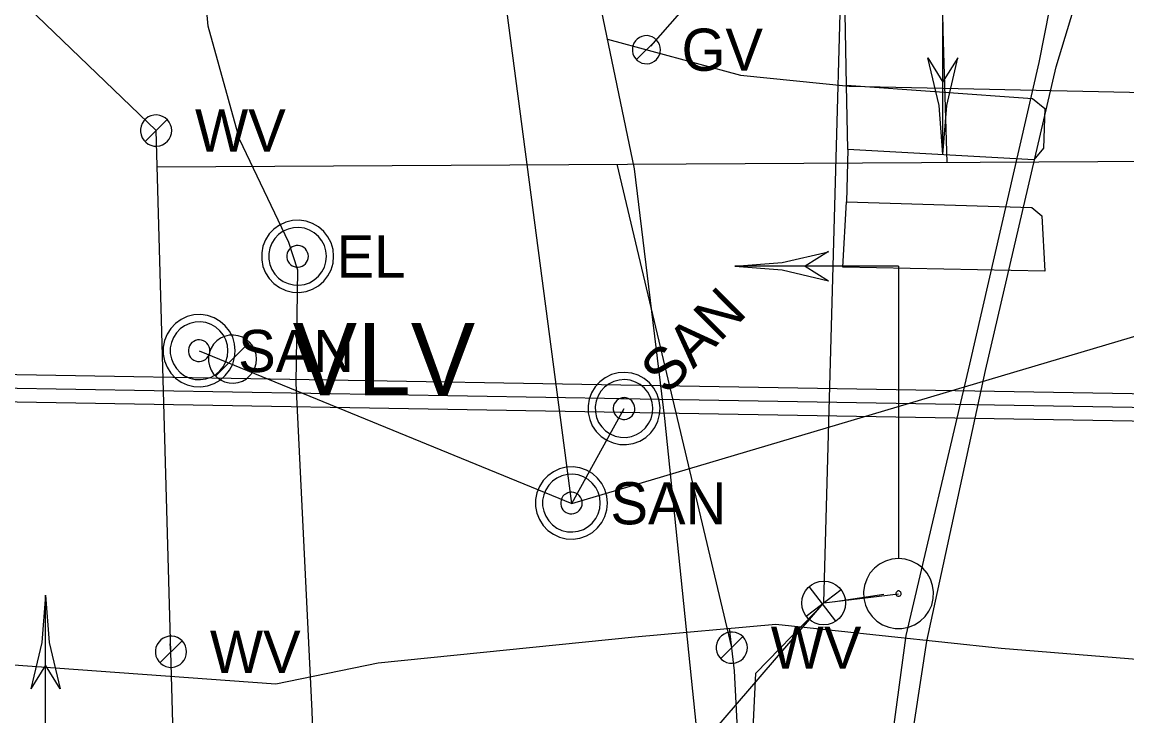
# Model space of a CAD drawing. Extents: x 600849 to 606371, y 330010 to 403088.
# Drawn here: x 605030.2 to 605131.2, y 337966.5 to 338029.9 of the extents above; entities that cross this region are included whole.
import ezdxf

# ---------------------------------------------------------------- set-up
doc = ezdxf.new("R2010")
doc.units = 0
for name, color, linetype in [('E_SIG', 7, 'Continuous'), ('E_SIG_Conduit', 7, 'Continuous'), ('E_UTL_E', 7, 'Continuous'), ('E_UTL_E_UG', 7, 'Continuous'), ('E_UTL_G', 7, 'Continuous'), ('E_UTL_G_UG', 7, 'Continuous'), ('E_UTL_Loop_UG', 7, 'Continuous'), ('E_UTL_SAN', 7, 'Continuous'), ('E_UTL_SAN_UG', 7, 'Continuous'), ('E_UTL_SAN_UG_MMSD', 7, 'Continuous'), ('E_UTL_SAN_UG_OUTER_LIMITS', 7, 'Continuous'), ('E_UTL_TV_UG', 7, 'Continuous'), ('E_UTL_VLV', 7, 'Continuous'), ('E_UTL_W', 7, 'Continuous'), ('E_UTL_W_UG', 7, 'Continuous')]:
    doc.layers.add(name, color=color, linetype=linetype)

# ---------------------------------------------------------------- blocks, each defined once
blk = doc.blocks.new('_U316')
at = {"layer": 'E_SIG'}
for p, q in [((0, 6.1), (0, -6.1)), ((-6.09, 0.4), (6.1, 0.4))]:
    blk.add_line(p, q, dxfattribs=at)
blk.add_circle((0, 0.01), 6.1, dxfattribs=at)

msp = doc.modelspace()

# ---------------------------------------------------------------- linework, layer by layer
at = {"layer": 'E_SIG'}
for points in [[(605114.34, 338017.8), (605114.34, 338029.84)], [(605114.34, 338017.8), (605113.99, 338022.26), (605112.96, 338026.6)], [(605112.97, 338026.6), (605114.34, 338024.4)], [(605114.34, 338017.8), (605114.69, 338022.26), (605115.71, 338026.6)], [(605114.34, 338024.4), (605115.72, 338026.6)], [(605095.33, 338007.58), (605099.65, 338007.91), (605103.87, 338008.91)], [(605103.87, 338008.92), (605101.74, 338007.58)], [(605110.28, 338007.58), (605095.33, 338007.58)], [(605095.33, 338007.58), (605099.65, 338007.24), (605103.87, 338006.24)], [(605101.74, 338007.58), (605103.87, 338006.24)], [(605110.28, 338007.58), (605110.28, 337980.94)], [(605110.28, 338000.11), (605110.28, 338000.11)], [(605110.28, 337980.89), (605109.67, 337980.83), (605109.09, 337980.66), (605108.55, 337980.38), (605108.07, 337980), (605107.67, 337979.54), (605107.37, 337979.02), (605107.17, 337978.44), (605107.08, 337977.84), (605107.11, 337977.23), (605107.25, 337976.64), (605107.51, 337976.08), (605107.86, 337975.59), (605108.3, 337975.17), (605108.81, 337974.84), (605109.38, 337974.61), (605109.97, 337974.5), (605110.58, 337974.5), (605111.18, 337974.61), (605111.75, 337974.84), (605112.26, 337975.17), (605112.7, 337975.59), (605113.05, 337976.08), (605113.31, 337976.64), (605113.45, 337977.23), (605113.48, 337977.84), (605113.39, 337978.44), (605113.19, 337979.02), (605112.89, 337979.54), (605112.49, 337980), (605112.01, 337980.38), (605111.47, 337980.66), (605110.89, 337980.83), (605110.28, 337980.89)], [(605110.28, 337977.93), (605110.23, 337977.93), (605110.19, 337977.91), (605110.15, 337977.89), (605110.11, 337977.86), (605110.08, 337977.83), (605110.06, 337977.79), (605110.04, 337977.74), (605110.03, 337977.7), (605110.04, 337977.65), (605110.05, 337977.6), (605110.07, 337977.56), (605110.09, 337977.52), (605110.13, 337977.49), (605110.17, 337977.47), (605110.21, 337977.45), (605110.26, 337977.44), (605110.3, 337977.44), (605110.35, 337977.45), (605110.39, 337977.47), (605110.43, 337977.49), (605110.46, 337977.52), (605110.49, 337977.56), (605110.51, 337977.6), (605110.52, 337977.65), (605110.52, 337977.7), (605110.52, 337977.74), (605110.5, 337977.79), (605110.48, 337977.83), (605110.45, 337977.86), (605110.41, 337977.89), (605110.37, 337977.91), (605110.33, 337977.93), (605110.28, 337977.93)], [(605032.31, 337977.54), (605031.98, 337973.22), (605030.98, 337969)], [(605032.31, 337962.6), (605032.31, 337977.54)], [(605032.31, 337977.54), (605032.65, 337973.22), (605033.65, 337969)], [(605032.31, 337971.14), (605030.98, 337969)], [(605033.65, 337969), (605032.31, 337971.14)]]:
    msp.add_lwpolyline(points, dxfattribs=at)
at = {"layer": 'E_SIG_Conduit'}
for points in [[(605103.44, 337976.83), (605105.21, 338040.56)], [(605103.44, 337976.83), (605110.28, 337977.68)], [(605104.5, 337976.97), (605108.95, 337977.65)], [(605089.92, 337961.15), (605103.44, 337976.83)], [(605096.91, 337963.45), (605097.23, 337970.43), (605102.7, 337976.01), (605103.44, 337976.83)]]:
    msp.add_lwpolyline(points, dxfattribs=at)
at = {"layer": 'E_UTL_E'}
for points in [[(605058.65, 338008.49), (605058.59, 338009.11), (605058.42, 338009.71), (605058.13, 338010.27), (605057.74, 338010.76), (605057.27, 338011.17), (605056.72, 338011.49), (605056.13, 338011.69), (605055.51, 338011.78), (605054.88, 338011.75), (605054.27, 338011.6), (605053.7, 338011.34), (605053.19, 338010.98), (605052.76, 338010.53), (605052.42, 338010), (605052.19, 338009.41), (605052.07, 338008.8), (605052.07, 338008.17), (605052.19, 338007.56), (605052.42, 338006.97), (605052.76, 338006.45), (605053.19, 338005.99), (605053.7, 338005.63), (605054.27, 338005.37), (605054.88, 338005.22), (605055.51, 338005.19), (605056.13, 338005.28), (605056.72, 338005.48), (605057.27, 338005.8), (605057.74, 338006.21), (605058.13, 338006.7), (605058.42, 338007.26), (605058.59, 338007.86), (605058.65, 338008.49)], [(605058.65, 338008.49), (605058.59, 338009.11), (605058.42, 338009.71), (605058.13, 338010.27), (605057.74, 338010.76), (605057.27, 338011.17), (605056.72, 338011.49), (605056.13, 338011.69), (605055.51, 338011.78), (605054.88, 338011.75), (605054.27, 338011.6), (605053.7, 338011.34), (605053.19, 338010.98), (605052.76, 338010.53), (605052.42, 338010), (605052.19, 338009.41), (605052.07, 338008.8), (605052.07, 338008.17), (605052.19, 338007.56), (605052.42, 338006.97), (605052.76, 338006.45), (605053.19, 338005.99), (605053.7, 338005.63), (605054.27, 338005.37), (605054.88, 338005.22), (605055.51, 338005.19), (605056.13, 338005.28), (605056.72, 338005.48), (605057.27, 338005.8), (605057.74, 338006.21), (605058.13, 338006.7), (605058.42, 338007.26), (605058.59, 338007.86), (605058.65, 338008.49)], [(605057.99, 338008.49), (605057.94, 338008.98), (605057.8, 338009.47), (605057.57, 338009.91), (605057.26, 338010.31), (605056.88, 338010.64), (605056.45, 338010.89), (605055.97, 338011.05), (605055.48, 338011.12), (605054.98, 338011.1), (605054.49, 338010.98), (605054.03, 338010.77), (605053.62, 338010.48), (605053.28, 338010.12), (605053.01, 338009.69), (605052.82, 338009.23), (605052.72, 338008.74), (605052.72, 338008.23), (605052.82, 338007.74), (605053.01, 338007.28), (605053.28, 338006.85), (605053.62, 338006.49), (605054.03, 338006.2), (605054.49, 338005.99), (605054.98, 338005.87), (605055.48, 338005.85), (605055.97, 338005.92), (605056.45, 338006.08), (605056.88, 338006.33), (605057.26, 338006.66), (605057.57, 338007.06), (605057.8, 338007.5), (605057.94, 338007.99), (605057.99, 338008.49)], [(605057.99, 338008.49), (605057.94, 338008.98), (605057.8, 338009.47), (605057.57, 338009.91), (605057.26, 338010.31), (605056.88, 338010.64), (605056.45, 338010.89), (605055.97, 338011.05), (605055.48, 338011.12), (605054.98, 338011.1), (605054.49, 338010.98), (605054.03, 338010.77), (605053.62, 338010.48), (605053.28, 338010.12), (605053.01, 338009.69), (605052.82, 338009.23), (605052.72, 338008.74), (605052.72, 338008.23), (605052.82, 338007.74), (605053.01, 338007.28), (605053.28, 338006.85), (605053.62, 338006.49), (605054.03, 338006.2), (605054.49, 338005.99), (605054.98, 338005.87), (605055.48, 338005.85), (605055.97, 338005.92), (605056.45, 338006.08), (605056.88, 338006.33), (605057.26, 338006.66), (605057.57, 338007.06), (605057.8, 338007.5), (605057.94, 338007.99), (605057.99, 338008.49)], [(605056.34, 338008.49), (605056.32, 338008.67), (605056.27, 338008.85), (605056.18, 338009.02), (605056.07, 338009.17), (605055.93, 338009.29), (605055.76, 338009.39), (605055.58, 338009.45), (605055.4, 338009.47), (605055.21, 338009.47), (605055.03, 338009.42), (605054.86, 338009.34), (605054.7, 338009.23), (605054.57, 338009.1), (605054.47, 338008.94), (605054.4, 338008.76), (605054.37, 338008.58), (605054.37, 338008.39), (605054.4, 338008.21), (605054.47, 338008.03), (605054.57, 338007.87), (605054.7, 338007.74), (605054.86, 338007.63), (605055.03, 338007.55), (605055.21, 338007.51), (605055.4, 338007.5), (605055.58, 338007.52), (605055.76, 338007.58), (605055.93, 338007.68), (605056.07, 338007.8), (605056.18, 338007.95), (605056.27, 338008.12), (605056.32, 338008.3), (605056.34, 338008.49)], [(605056.34, 338008.49), (605056.32, 338008.67), (605056.27, 338008.85), (605056.18, 338009.02), (605056.07, 338009.17), (605055.93, 338009.29), (605055.76, 338009.39), (605055.58, 338009.45), (605055.4, 338009.47), (605055.21, 338009.47), (605055.03, 338009.42), (605054.86, 338009.34), (605054.7, 338009.23), (605054.57, 338009.1), (605054.47, 338008.94), (605054.4, 338008.76), (605054.37, 338008.58), (605054.37, 338008.39), (605054.4, 338008.21), (605054.47, 338008.03), (605054.57, 338007.87), (605054.7, 338007.74), (605054.86, 338007.63), (605055.03, 338007.55), (605055.21, 338007.51), (605055.4, 338007.5), (605055.58, 338007.52), (605055.76, 338007.58), (605055.93, 338007.68), (605056.07, 338007.8), (605056.18, 338007.95), (605056.27, 338008.12), (605056.32, 338008.3), (605056.34, 338008.49)]]:
    msp.add_lwpolyline(points, dxfattribs=at)
at = {"layer": 'E_UTL_E_UG'}
msp.add_lwpolyline([(605061.54, 337888.91), (605059.04, 337917.06), (605057.57, 337942.06), (605056.67, 337966.94), (605055.22, 337996.91), (605055.37, 338007.21), (605054.55, 338009.74), (605050.03, 338019.17), (605047.17, 338029.49), (605044.23, 338061.96), (605036.53, 338105.43), (605031.55, 338127.51)], dxfattribs=at)
at = {"layer": 'E_UTL_G'}
for points in [[(605088.52, 338027.35), (605088.5, 338027.6), (605088.43, 338027.83), (605088.32, 338028.05), (605088.17, 338028.24), (605087.98, 338028.4), (605087.77, 338028.52), (605087.54, 338028.6), (605087.3, 338028.64), (605087.06, 338028.62), (605086.82, 338028.57), (605086.6, 338028.47), (605086.4, 338028.32), (605086.23, 338028.15), (605086.1, 338027.94), (605086.01, 338027.72), (605085.96, 338027.48), (605085.96, 338027.23), (605086.01, 338026.99), (605086.1, 338026.77), (605086.23, 338026.56), (605086.4, 338026.38), (605086.6, 338026.24), (605086.82, 338026.14), (605087.06, 338026.08), (605087.3, 338026.07), (605087.54, 338026.11), (605087.77, 338026.19), (605087.98, 338026.31), (605088.17, 338026.47), (605088.32, 338026.66), (605088.43, 338026.88), (605088.5, 338027.11), (605088.52, 338027.35)], [(605086.33, 338026.45), (605088.15, 338028.26)]]:
    msp.add_lwpolyline(points, dxfattribs=at)
at = {"layer": 'E_UTL_G_UG'}
for points in [[(605086.15, 338016.47), (605063.85, 338123.62)], [(605087.65, 338027.67), (605098.46, 338040.01)], [(605083.69, 338028.31), (605095.84, 338025.04), (605105.78, 338024.04), (605137.08, 338023.35), (605163.59, 338023.06), (605199.57, 338022.47), (605219.34, 338022.34), (605251.3, 338021.16), (605273.24, 338020.67), (605273.13, 338018.63), (605271.95, 338001.54), (605271.48, 337975.45), (605263.55, 337975.89), (605249.57, 337976.22), (605249.24, 337976.39), (605249.26, 337972.53)], [(604985.13, 338025.8), (604984.31, 338018.12), (604982.82, 338008.48), (604982.14, 337990.42), (604982.27, 337979.47), (604987, 337975.81), (604995.42, 337975.54), (605011.51, 337976.25), (605020.99, 337971.8), (605053.36, 337969.44), (605062.73, 337971.35), (605086.18, 337973.75), (605099.06, 337974.9), (605119.67, 337972.71), (605158.32, 337969.58), (605188.11, 337968.3), (605207.41, 337968.58), (605224.32, 337967.71), (605236.94, 337968.08), (605244.48, 337969.02), (605249.45, 337969.46), (605249.24, 337972.16), (605249.24, 337972.53)], [(605094.31, 337912.06), (605093.27, 337929.44), (605091.82, 337965.53), (605088.93, 337993.67), (605086.15, 338016.47)]]:
    msp.add_lwpolyline(points, dxfattribs=at)
at = {"layer": 'E_UTL_Loop_UG'}
msp.add_line((605105.64, 338018.24), (605105.53, 338013.45), dxfattribs=at)
msp.add_lwpolyline([(605105.53, 338024.12), (605105.21, 338040.56)], dxfattribs=at)
for points in [[(605105.53, 338024.12), (605122.53, 338022.9), (605123.65, 338021.99), (605123.53, 338018.36), (605122.64, 338017.3), (605105.64, 338018.24)], [(605105.53, 338013.45), (605122.47, 338012.93), (605123.39, 338012.19), (605123.65, 338007.12), (605105.18, 338007.5)]]:
    msp.add_lwpolyline(points, close=True, dxfattribs=at)
at = {"layer": 'E_UTL_SAN'}
for points in [[(605049.65, 337999.87), (605049.59, 338000.49), (605049.42, 338001.09), (605049.13, 338001.65), (605048.74, 338002.14), (605048.27, 338002.55), (605047.72, 338002.87), (605047.13, 338003.07), (605046.51, 338003.16), (605045.88, 338003.13), (605045.27, 338002.98), (605044.7, 338002.72), (605044.19, 338002.36), (605043.76, 338001.91), (605043.42, 338001.38), (605043.19, 338000.79), (605043.07, 338000.18), (605043.07, 337999.55), (605043.19, 337998.94), (605043.42, 337998.35), (605043.76, 337997.83), (605044.19, 337997.37), (605044.7, 337997.01), (605045.27, 337996.75), (605045.88, 337996.6), (605046.51, 337996.57), (605047.13, 337996.66), (605047.72, 337996.86), (605048.27, 337997.18), (605048.74, 337997.59), (605049.13, 337998.08), (605049.42, 337998.64), (605049.59, 337999.24), (605049.65, 337999.87)], [(605048.99, 337999.87), (605048.94, 338000.36), (605048.8, 338000.85), (605048.57, 338001.29), (605048.26, 338001.69), (605047.88, 338002.02), (605047.45, 338002.27), (605046.97, 338002.43), (605046.48, 338002.5), (605045.98, 338002.48), (605045.49, 338002.36), (605045.03, 338002.15), (605044.62, 338001.86), (605044.28, 338001.5), (605044.01, 338001.07), (605043.82, 338000.61), (605043.72, 338000.12), (605043.72, 337999.61), (605043.82, 337999.12), (605044.01, 337998.66), (605044.28, 337998.23), (605044.62, 337997.87), (605045.03, 337997.58), (605045.49, 337997.37), (605045.98, 337997.25), (605046.48, 337997.23), (605046.97, 337997.3), (605047.45, 337997.46), (605047.88, 337997.71), (605048.26, 337998.04), (605048.57, 337998.44), (605048.8, 337998.88), (605048.94, 337999.37), (605048.99, 337999.87)], [(605047.34, 337999.87), (605047.32, 338000.05), (605047.27, 338000.23), (605047.18, 338000.4), (605047.07, 338000.55), (605046.93, 338000.67), (605046.76, 338000.77), (605046.58, 338000.83), (605046.4, 338000.85), (605046.21, 338000.85), (605046.03, 338000.8), (605045.86, 338000.72), (605045.7, 338000.61), (605045.57, 338000.48), (605045.47, 338000.32), (605045.4, 338000.14), (605045.37, 337999.96), (605045.37, 337999.77), (605045.4, 337999.59), (605045.47, 337999.41), (605045.57, 337999.25), (605045.7, 337999.12), (605045.86, 337999.01), (605046.03, 337998.93), (605046.21, 337998.89), (605046.4, 337998.88), (605046.58, 337998.9), (605046.76, 337998.96), (605046.93, 337999.06), (605047.07, 337999.18), (605047.18, 337999.33), (605047.27, 337999.5), (605047.32, 337999.68), (605047.34, 337999.87)], [(605087.52, 337996.92), (605087.04, 337997.32), (605086.49, 337997.62), (605085.89, 337997.81), (605085.27, 337997.89), (605084.64, 337997.84), (605084.04, 337997.68), (605083.47, 337997.4), (605082.97, 337997.03), (605082.55, 337996.56), (605082.22, 337996.03), (605082, 337995.44), (605081.9, 337994.82), (605081.91, 337994.19), (605082.05, 337993.58), (605082.29, 337993), (605082.65, 337992.48), (605083.09, 337992.04), (605083.61, 337991.69), (605084.19, 337991.44), (605084.8, 337991.31), (605085.43, 337991.29), (605086.04, 337991.4), (605086.63, 337991.62), (605087.17, 337991.94), (605087.63, 337992.37), (605088.01, 337992.87), (605088.28, 337993.43), (605088.44, 337994.04), (605088.49, 337994.66), (605088.41, 337995.29), (605088.22, 337995.89), (605087.92, 337996.44), (605087.52, 337996.92)], [(605087.06, 337996.45), (605086.67, 337996.77), (605086.23, 337997.01), (605085.75, 337997.17), (605085.25, 337997.23), (605084.75, 337997.19), (605084.27, 337997.06), (605083.82, 337996.84), (605083.41, 337996.54), (605083.08, 337996.17), (605082.82, 337995.74), (605082.64, 337995.27), (605082.56, 337994.77), (605082.57, 337994.27), (605082.68, 337993.78), (605082.87, 337993.32), (605083.15, 337992.91), (605083.51, 337992.55), (605083.92, 337992.27), (605084.39, 337992.07), (605084.88, 337991.96), (605085.38, 337991.95), (605085.87, 337992.04), (605086.34, 337992.21), (605086.77, 337992.47), (605087.14, 337992.81), (605087.44, 337993.21), (605087.66, 337993.66), (605087.79, 337994.15), (605087.83, 337994.65), (605087.77, 337995.15), (605087.62, 337995.63), (605087.38, 337996.07), (605087.06, 337996.45)], [(605085.89, 337995.29), (605085.75, 337995.41), (605085.58, 337995.5), (605085.4, 337995.55), (605085.21, 337995.58), (605085.03, 337995.56), (605084.84, 337995.51), (605084.67, 337995.43), (605084.52, 337995.32), (605084.4, 337995.18), (605084.3, 337995.02), (605084.23, 337994.84), (605084.2, 337994.66), (605084.21, 337994.47), (605084.25, 337994.28), (605084.32, 337994.11), (605084.43, 337993.96), (605084.56, 337993.82), (605084.72, 337993.72), (605084.89, 337993.64), (605085.07, 337993.6), (605085.26, 337993.6), (605085.45, 337993.63), (605085.62, 337993.7), (605085.78, 337993.79), (605085.92, 337993.92), (605086.04, 337994.07), (605086.12, 337994.24), (605086.17, 337994.42), (605086.18, 337994.61), (605086.16, 337994.8), (605086.1, 337994.98), (605086.01, 337995.14), (605085.89, 337995.29)], [(605083.68, 337985.96), (605083.62, 337986.58), (605083.45, 337987.18), (605083.16, 337987.74), (605082.77, 337988.23), (605082.3, 337988.64), (605081.75, 337988.96), (605081.16, 337989.16), (605080.54, 337989.25), (605079.91, 337989.22), (605079.3, 337989.07), (605078.73, 337988.81), (605078.22, 337988.45), (605077.79, 337988), (605077.45, 337987.47), (605077.22, 337986.88), (605077.1, 337986.27), (605077.1, 337985.64), (605077.22, 337985.03), (605077.45, 337984.44), (605077.79, 337983.92), (605078.22, 337983.46), (605078.73, 337983.1), (605079.3, 337982.84), (605079.91, 337982.69), (605080.54, 337982.66), (605081.16, 337982.75), (605081.75, 337982.95), (605082.3, 337983.27), (605082.77, 337983.68), (605083.16, 337984.17), (605083.45, 337984.73), (605083.62, 337985.33), (605083.68, 337985.96)], [(605083.02, 337985.96), (605082.97, 337986.45), (605082.83, 337986.94), (605082.6, 337987.38), (605082.29, 337987.78), (605081.91, 337988.11), (605081.48, 337988.36), (605081, 337988.52), (605080.51, 337988.59), (605080.01, 337988.57), (605079.52, 337988.45), (605079.06, 337988.24), (605078.65, 337987.95), (605078.31, 337987.59), (605078.03, 337987.16), (605077.85, 337986.7), (605077.75, 337986.21), (605077.75, 337985.7), (605077.85, 337985.21), (605078.03, 337984.75), (605078.31, 337984.32), (605078.65, 337983.96), (605079.06, 337983.67), (605079.52, 337983.46), (605080.01, 337983.34), (605080.51, 337983.32), (605081, 337983.39), (605081.48, 337983.55), (605081.91, 337983.8), (605082.29, 337984.13), (605082.6, 337984.53), (605082.83, 337984.97), (605082.97, 337985.46), (605083.02, 337985.96)], [(605081.37, 337985.96), (605081.35, 337986.14), (605081.3, 337986.32), (605081.21, 337986.49), (605081.1, 337986.64), (605080.96, 337986.76), (605080.79, 337986.86), (605080.61, 337986.92), (605080.43, 337986.94), (605080.24, 337986.94), (605080.06, 337986.89), (605079.89, 337986.81), (605079.73, 337986.7), (605079.6, 337986.57), (605079.5, 337986.41), (605079.43, 337986.23), (605079.4, 337986.05), (605079.4, 337985.86), (605079.43, 337985.68), (605079.5, 337985.5), (605079.6, 337985.34), (605079.73, 337985.21), (605079.89, 337985.1), (605080.06, 337985.02), (605080.24, 337984.98), (605080.43, 337984.97), (605080.61, 337984.99), (605080.79, 337985.05), (605080.96, 337985.15), (605081.1, 337985.27), (605081.21, 337985.42), (605081.3, 337985.59), (605081.35, 337985.77), (605081.37, 337985.96)]]:
    msp.add_lwpolyline(points, dxfattribs=at)
at = {"layer": 'E_UTL_SAN_UG'}
for q in [(605067.64, 338083.08), (605153.52, 338007.63), (605085.19, 337994.58)]:
    msp.add_line((605080.42, 337985.92), q, dxfattribs=at)
msp.add_lwpolyline([(605046.37, 337999.86), (605080.42, 337985.92)], dxfattribs=at)
at = {"layer": 'E_UTL_SAN_UG_MMSD'}
for p, q in [((604679.67, 338002.43), (605085.21, 337995.5)), ((605084.87, 337995.5), (605699.33, 337985))]:
    msp.add_line(p, q, dxfattribs=at)
at = {"layer": 'E_UTL_SAN_UG_OUTER_LIMITS'}
for p, q in [((604679.59, 338003.68), (605084.89, 337996.75)), ((604679.53, 338001.18), (605085.18, 337994.25)), ((605084.89, 337996.75), (605699.35, 337986.25)), ((605084.85, 337994.25), (605699.31, 337983.75))]:
    msp.add_line(p, q, dxfattribs=at)
at = {"layer": 'E_UTL_TV_UG'}
for points in [[(605108.19, 337942.8), (605108.43, 337954.92), (605110.98, 337973.85), (605116.8, 337998.64), (605123.14, 338026.19), (605126.02, 338040.87), (605126, 338040.9), (605125.28, 338046.95)], [(605110.21, 337942.94), (605110.1, 337955.25), (605112.87, 337973.35), (605118.22, 337998.07), (605124.68, 338025.8), (605129.14, 338040.47), (605128.12, 338046.92)]]:
    msp.add_lwpolyline(points, dxfattribs=at)
at = {"layer": 'E_UTL_VLV'}
for points in [[(605051.6, 337999.1), (605051.56, 337999.52), (605051.44, 337999.92), (605051.25, 338000.29), (605050.99, 338000.62), (605050.68, 338000.9), (605050.31, 338001.11), (605049.92, 338001.24), (605049.5, 338001.3), (605049.09, 338001.28), (605048.68, 338001.18), (605048.3, 338001.01), (605047.96, 338000.77), (605047.67, 338000.46), (605047.44, 338000.11), (605047.29, 337999.72), (605047.21, 337999.31), (605047.21, 337998.89), (605047.29, 337998.48), (605047.44, 337998.1), (605047.67, 337997.74), (605047.96, 337997.44), (605048.3, 337997.2), (605048.68, 337997.02), (605049.09, 337996.93), (605049.5, 337996.91), (605049.92, 337996.97), (605050.31, 337997.1), (605050.68, 337997.31), (605050.99, 337997.59), (605051.25, 337997.91), (605051.44, 337998.29), (605051.56, 337998.69), (605051.6, 337999.1)], [(605047.84, 337997.55), (605050.96, 338000.66)]]:
    msp.add_lwpolyline(points, dxfattribs=at)
at = {"layer": 'E_UTL_W'}
for points in [[(605043.85, 338019.97), (605043.82, 338020.24), (605043.74, 338020.5), (605043.62, 338020.75), (605043.45, 338020.96), (605043.25, 338021.14), (605043.01, 338021.27), (605042.76, 338021.36), (605042.49, 338021.4), (605042.22, 338021.39), (605041.95, 338021.32), (605041.71, 338021.21), (605041.49, 338021.05), (605041.3, 338020.86), (605041.15, 338020.63), (605041.05, 338020.38), (605041, 338020.11), (605041, 338019.84), (605041.05, 338019.57), (605041.15, 338019.32), (605041.3, 338019.09), (605041.49, 338018.9), (605041.71, 338018.74), (605041.95, 338018.63), (605042.22, 338018.56), (605042.49, 338018.55), (605042.76, 338018.59), (605043.01, 338018.68), (605043.25, 338018.81), (605043.45, 338018.99), (605043.62, 338019.2), (605043.74, 338019.44), (605043.82, 338019.7), (605043.85, 338019.97)], [(605041.41, 338018.97), (605043.43, 338020.98)], [(605045.21, 337972.37), (605045.18, 337972.64), (605045.1, 337972.9), (605044.98, 337973.15), (605044.81, 337973.36), (605044.61, 337973.54), (605044.37, 337973.67), (605044.12, 337973.76), (605043.85, 337973.8), (605043.58, 337973.79), (605043.31, 337973.72), (605043.07, 337973.61), (605042.85, 337973.45), (605042.66, 337973.26), (605042.51, 337973.03), (605042.41, 337972.78), (605042.36, 337972.51), (605042.36, 337972.24), (605042.41, 337971.97), (605042.51, 337971.72), (605042.66, 337971.49), (605042.85, 337971.3), (605043.07, 337971.14), (605043.31, 337971.03), (605043.58, 337970.96), (605043.85, 337970.95), (605044.12, 337970.99), (605044.37, 337971.08), (605044.61, 337971.21), (605044.81, 337971.39), (605044.98, 337971.6), (605045.1, 337971.84), (605045.18, 337972.1), (605045.21, 337972.37)], [(605096.47, 337972.75), (605096.44, 337973.02), (605096.36, 337973.28), (605096.24, 337973.53), (605096.07, 337973.74), (605095.87, 337973.92), (605095.63, 337974.05), (605095.38, 337974.14), (605095.11, 337974.18), (605094.84, 337974.17), (605094.57, 337974.1), (605094.33, 337973.99), (605094.11, 337973.83), (605093.92, 337973.64), (605093.77, 337973.41), (605093.67, 337973.16), (605093.62, 337972.89), (605093.62, 337972.62), (605093.67, 337972.35), (605093.77, 337972.1), (605093.92, 337971.87), (605094.11, 337971.68), (605094.33, 337971.52), (605094.57, 337971.41), (605094.84, 337971.34), (605095.11, 337971.33), (605095.38, 337971.37), (605095.63, 337971.46), (605095.87, 337971.59), (605096.07, 337971.77), (605096.24, 337971.98), (605096.36, 337972.22), (605096.44, 337972.48), (605096.47, 337972.75)], [(605094.03, 337971.75), (605096.05, 337973.76)], [(605042.77, 337971.37), (605044.79, 337973.38)]]:
    msp.add_lwpolyline(points, dxfattribs=at)
at = {"layer": 'E_UTL_W_UG'}
for points in [[(605092.03, 338144.65), (605104.07, 338092.4), (605109.53, 338062.87), (605114.02, 338046.46), (605114.08, 338041.92), (605114.33, 338029.1)], [(604994.97, 338065.55), (605042.42, 338019.97)], [(605114.33, 338029.1), (605114.7, 338017.06)], [(605043.78, 337972.37), (605042.42, 338019.97)], [(605042.51, 338016.66), (605219.84, 338017.65)], [(605095.04, 337972.75), (605084.56, 338016.9)], [(605099.19, 337892.98), (605098.07, 337917.5), (605096.85, 337940.53), (605095.29, 337970.62), (605094.83, 337974.54)], [(605047.67, 337894.9), (605046.35, 337917.66), (605044.65, 337945.77), (605044.04, 337962.59), (605043.78, 337972.37), (605043.71, 337973.11)]]:
    msp.add_lwpolyline(points, dxfattribs=at)

# ---------------------------------------------------------------- block references
at = {"layer": 'E_SIG_Conduit', "xscale": 0.32808333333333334, "yscale": 0.32808333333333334, "rotation": 127.52190590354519}
msp.add_blockref('_U316', (605103.44, 337976.83), dxfattribs=at)

# ---------------------------------------------------------------- texts
at = {"layer": 'E_UTL_E'}
msp.add_text('EL', height=3.849, dxfattribs=at).set_placement((605058.92, 338006.54))
msp.add_text('EL', height=3.849, dxfattribs=at).set_placement((605058.92, 338006.54))
at = {"layer": 'E_UTL_G'}
msp.add_text('GV', height=3.85, dxfattribs=at).set_placement((605090.45, 338025.43))
at = {"layer": 'E_UTL_SAN'}
msp.add_text('SAN', height=3.849, rotation=45, dxfattribs=at).set_placement((605089.09, 337995.73))
for p in [(605049.92, 337997.92), (605083.95, 337984.01)]:
    msp.add_text('SAN', height=3.849, dxfattribs=at).set_placement(p)
at = {"layer": 'E_UTL_VLV'}
msp.add_text('VLV', height=6.6, dxfattribs=at).set_placement((605054.9, 337995.8))
at = {"layer": 'E_UTL_W'}
for p in [(605045.98, 338018.05), (605098.6, 337970.83), (605047.34, 337970.45)]:
    msp.add_text('WV', height=3.85, dxfattribs=at).set_placement(p)

doc.saveas('drawing.dxf')
